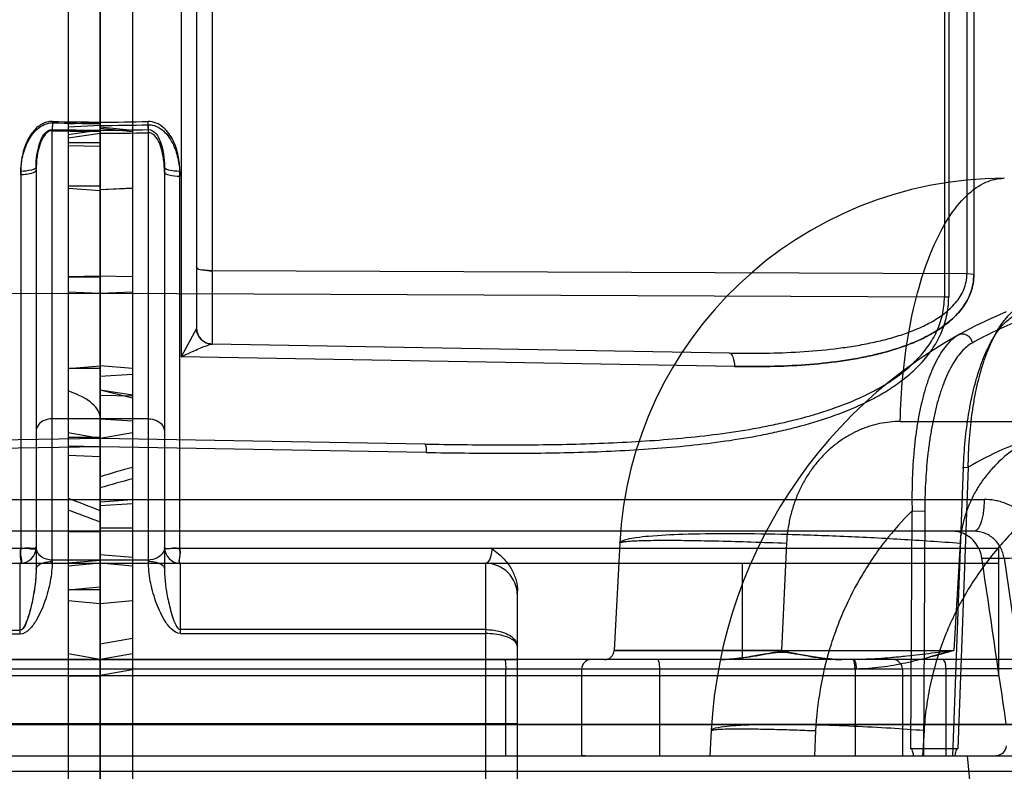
# Model space of a CAD drawing. Header units: millimetres. Extents: x 0 to 297, y 0 to 210.
# Tile 297 of 455: x 145.822 to 146.037, y 159.993 to 160.157. Entities that reach past the tile are written whole.
import ezdxf

# ---------------------------------------------------------------- set-up
doc = ezdxf.new("R2010")
doc.units = ezdxf.units.MM
doc.header["$LTSCALE"] = 16.335
for name, color, linetype in [('INTFCLR_1', 7, 'CONTINUOUS'), ('INTFCLR_144815', 7, 'CONTINUOUS'), ('INTFCLR_72935', 7, 'CONTINUOUS')]:
    doc.layers.add(name, color=color, linetype=linetype)

msp = doc.modelspace()

# ---------------------------------------------------------------- linework, layer by layer
at = {"layer": 'INTFCLR_1', "color": 6, "linetype": 'Continuous'}
for p, q in [((145.8396077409, 157.093467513), (145.8396077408, 160.3379506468)), ((145.8326077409, 160.3367163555), (145.8326077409, 157.0717026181)), ((145.8326077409, 160.0620907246), (145.8396077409, 160.0617724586)), ((146.0356077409, 160.0384782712), (146.0356077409, 160.041720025)), ((145.8325999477, 160.0386177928), (145.8396004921, 160.0391776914)), ((145.8396077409, 160.0384782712), (145.8326077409, 160.0378658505)), ((145.8326077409, 160.03271256), (145.8396077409, 160.0333249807)), ((145.8326077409, 160.0303406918), (145.8396077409, 160.0297282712)), ((145.8396077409, 160.0174782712), (145.8396077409, 160.0139782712)), ((146.0356077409, 160.0174782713), (145.9306077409, 160.0174782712)), ((146.0356077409, 160.0139735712), (146.0356077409, 160.0174782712)), ((146.0356077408, 160.0139495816), (145.8396077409, 160.0139495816))]:
    msp.add_line(p, q, dxfattribs=at)
at = {"layer": 'INTFCLR_1', "color": 9, "linetype": 'Continuous'}
for p, q in [((145.8572536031, 160.3022763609), (145.8572536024, 160.0835287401)), ((145.8606077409, 160.2950490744), (145.8606077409, 160.0898037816)), ((145.8640466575, 160.2964243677), (145.8640466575, 160.0863043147)), ((146.0286589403, 160.2596105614), (146.0286589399, 160.1016021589)), ((146.0301730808, 160.2593643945), (146.0301730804, 160.1015121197)), ((146.0237571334, 160.2458418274), (146.0237571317, 160.0965660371)), ((146.0246863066, 160.245687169), (146.0246863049, 160.0965094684)), ((145.8326077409, 160.1343727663), (145.8396077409, 160.1347349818)), ((145.8396077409, 160.1340129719), (145.8326077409, 160.1336528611)), ((145.8501077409, 160.1330937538), (145.8500216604, 160.1348655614)), ((145.8501077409, 160.1324274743), (145.8500216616, 160.1341522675)), ((145.8396077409, 160.1329620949), (145.8326077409, 160.1319746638)), ((145.8326077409, 160.1313182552), (145.8396077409, 160.1322870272)), ((145.8501077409, 160.0384782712), (145.8501077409, 160.1330937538)), ((145.8326077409, 160.1302643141), (145.8396077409, 160.1302643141)), ((145.8396077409, 160.1293896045), (145.8326077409, 160.1295682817)), ((145.8536077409, 160.1249105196), (145.8536077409, 160.0372190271)), ((145.8569642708, 160.041720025), (145.8569642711, 160.1239723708)), ((145.8396077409, 160.1207746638), (145.8326077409, 160.1207746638)), ((145.8326077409, 160.1203298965), (145.8396077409, 160.1198492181)), ((146.0286589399, 160.1016021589), (145.8640466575, 160.1022939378)), ((146.0301730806, 160.1015121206), (146.02865894, 160.1016021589)), ((145.8396077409, 160.1011551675), (145.8326077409, 160.1010077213)), ((145.8326077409, 160.1010077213), (145.8396077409, 160.1010077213)), ((145.8396077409, 160.0973399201), (145.8326077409, 160.097637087)), ((146.0237571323, 160.0965660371), (145.8396077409, 160.0973399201)), ((146.0246863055, 160.0965094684), (146.0237571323, 160.0965660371)), ((145.8605771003, 160.0897176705), (145.8572536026, 160.0835287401)), ((145.8606077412, 160.0898037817), (145.8605771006, 160.0897176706)), ((145.976882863, 160.0843347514), (145.8639853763, 160.0863053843)), ((145.9779654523, 160.0814217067), (145.8572536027, 160.0835287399)), ((145.8326077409, 160.0809619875), (145.8396077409, 160.0815744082)), ((145.8396077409, 160.0809619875), (145.8326077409, 160.0809619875)), ((145.8501077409, 160.0700077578), (145.8396077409, 160.0700077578)), ((145.8396077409, 160.0657276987), (145.8326077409, 160.0669619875)), ((145.8396077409, 160.0660095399), (145.8326077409, 160.0659282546)), ((145.8396077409, 160.065928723), (145.8326077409, 160.065928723)), ((145.9103981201, 160.064492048), (145.8396077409, 160.0657276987)), ((145.8396077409, 160.0639062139), (145.8326077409, 160.0640700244)), ((145.9107326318, 160.0626647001), (145.8396077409, 160.0639061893)), ((145.8396077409, 160.04531256), (145.8326077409, 160.04531256)), ((146.0356077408, 160.0417200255), (145.8569642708, 160.0417200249)), ((145.8326077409, 160.0392306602), (145.8396077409, 160.0392306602)), ((145.8501077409, 160.0391782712), (145.8396077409, 160.0391782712)), ((145.8396077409, 160.0384782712), (146.0356077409, 160.0384782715)), ((145.8571077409, 160.0231530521), (145.857107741, 160.0384782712)), ((145.9236077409, 160.0384782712), (145.9236077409, 159.9685432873)), ((145.9796077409, 160.0384782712), (145.9796077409, 160.0174782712)), ((146.0356077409, 160.0174782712), (146.0356077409, 160.0384782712)), ((145.8396077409, 160.03271256), (145.8326077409, 160.03271256)), ((145.9306077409, 159.9469002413), (145.9306077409, 160.032424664)), ((145.9236077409, 160.0240221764), (145.8571077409, 160.0240221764)), ((145.8571077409, 160.0231530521), (145.9236077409, 160.0231530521)), ((145.8396077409, 160.0174782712), (145.8326077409, 160.01871256)), ((145.8396077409, 160.0174782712), (145.9306077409, 160.0174782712)), ((145.8326077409, 160.0139394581), (145.8396077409, 160.0139495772)), ((145.9306077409, 160.0034782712), (145.8396077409, 160.0034782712))]:
    msp.add_line(p, q, dxfattribs=at)
at = {"layer": 'INTFCLR_1', "color": 7, "linetype": 'Continuous'}
msp.add_line((145.8582089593, 160.0839840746), (145.8572536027, 160.0835287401), dxfattribs=at)
at = {"layer": 'INTFCLR_1', "color": 6, "linetype": 'Continuous'}
for centre, radius, start, end in [((145.8396085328, 160.550005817), 0.4152708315, 269.9998907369, 271.4368712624), ((145.8396095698, 160.5232306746), 0.389217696, 269.9997307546, 271.5329209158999)]:
    msp.add_arc(centre, radius, start, end, dxfattribs=at)
at = {"layer": 'INTFCLR_1', "color": 9, "linetype": 'Continuous'}
for centre, radius, start, end in [((145.8396099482, 160.5515528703), 0.4185907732, 269.9996978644, 271.4370653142), ((145.8396090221, 160.5247639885), 0.3924769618, 269.9998129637, 271.5328391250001), ((145.8641077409, 160.0898037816), 0.0035, 179.9999999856, 269.0000000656), ((145.7049695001, 159.7118503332), 0.3639071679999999, 68.28563876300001, 69.46717430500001), ((145.703973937, 159.6950016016), 0.3776650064, 68.9527412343, 70.0863885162), ((145.8571077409, 160.0419782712), 0.0035, 180.0000000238, 269.9999999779), ((145.9236077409, 160.0314782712), 0.006999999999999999, 0, 89.99999998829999)]:
    msp.add_arc(centre, radius, start, end, dxfattribs=at)
at = {"layer": 'INTFCLR_1', "color": 6, "linetype": 'Continuous'}
msp.add_ellipse((145.4416025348, 160.014925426), major_axis=(0.3979716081, 0.0555682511), ratio=0.0930637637, start_param=-0.0129936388, end_param=0.1748334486, dxfattribs=at)
at = {"layer": 'INTFCLR_1', "color": 9, "linetype": 'Continuous'}
for points, knots in [([(145.8569642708, 160.1239723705), (145.8569642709, 160.1251332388), (145.8567908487, 160.1268841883), (145.8561841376, 160.129140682), (145.8555173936, 160.1307788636), (145.8545963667, 160.1323115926), (145.8530242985, 160.1340905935), (145.8512080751, 160.134895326), (145.8500216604, 160.1348655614)], [0, 0, 0, 0, 0.2466474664, 0.3703291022, 0.4956077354, 0.6213532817, 0.7478454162, 1, 1, 1, 1]), ([(145.8500216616, 160.1341522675), (145.8503318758, 160.1341605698), (145.8512643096, 160.1340816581), (145.8527122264, 160.1334460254), (145.8540808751, 160.1321928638), (145.8552929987, 160.130444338), (145.8561228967, 160.1284929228), (145.8567937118, 160.1258938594), (145.8569642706, 160.1241020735), (145.8569642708, 160.1229170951)], [0, 0, 0, 0, 0.064293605, 0.1920998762, 0.3187808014, 0.4444503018, 0.6304310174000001, 0.754494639, 1, 1, 1, 1]), ([(145.8501077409, 160.1330937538), (145.8507483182, 160.1331259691), (145.8519055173, 160.1322424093), (145.8532527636, 160.1294352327), (145.8536077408, 160.1268353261), (145.853607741, 160.1249105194)], [0, 0, 0, 0, 0.2032805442, 0.3899536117, 1, 1, 1, 1]), ([(145.853607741, 160.1238465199), (145.853607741, 160.1247510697), (145.8535223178, 160.1261090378), (145.8531909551, 160.128089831), (145.8527109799, 160.1297593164), (145.8519413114, 160.1314833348), (145.8507675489, 160.1324637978), (145.8501077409, 160.1324274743)], [0, 0, 0, 0, 0.2754357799, 0.412487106, 0.6119169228, 0.7987839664, 1, 1, 1, 1]), ([(145.8569642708, 160.1239723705), (145.8565474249, 160.1239769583), (145.8555703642, 160.1240479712), (145.854499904, 160.1242020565), (145.853607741, 160.1246637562), (145.853607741, 160.1249105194)], [0, 0, 0, 0, 0.3477761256, 0.7941369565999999, 1, 1, 1, 1]), ([(145.853607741, 160.1238465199), (145.853607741, 160.1234570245), (145.8551979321, 160.123008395), (145.8561647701, 160.1229258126), (145.8569642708, 160.1229170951)], [0, 0, 0, 0, 0.3275703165, 1, 1, 1, 1]), ([(145.8640466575, 160.1022939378), (145.863470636, 160.1022963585), (145.8625000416, 160.1024253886), (145.8606077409, 160.1025158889), (145.8606077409, 160.103136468)], [0, 0, 0, 0, 0.4813837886, 1, 1, 1, 1]), ([(145.860607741, 160.103136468), (145.860607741, 160.1026891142), (145.8623463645, 160.1024105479), (145.8632917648, 160.1022971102), (145.8640466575, 160.1022939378)], [0, 0, 0, 0, 0.3720962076, 1, 1, 1, 1]), ([(145.976882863, 160.0843347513), (145.9794604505, 160.0842897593), (145.9845846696, 160.0842782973), (145.9922192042, 160.084556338), (145.9985072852, 160.085096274), (146.003465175, 160.085775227), (146.0071261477, 160.086419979), (146.0107214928, 160.0872333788), (146.0142226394, 160.0882346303), (146.0175903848, 160.089468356), (146.0207798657, 160.0909791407), (146.0232430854, 160.0925474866), (146.0250198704, 160.0940325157), (146.0262182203, 160.0952831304), (146.0272413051, 160.0966701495), (146.0280328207, 160.0981983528), (146.0285416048, 160.099857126), (146.0286620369, 160.1010162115), (146.02865894, 160.1016021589)], [0, 0, 0, 0, 0.1318870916, 0.2620890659, 0.3907299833, 0.4545562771, 0.518048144, 0.5808447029, 0.6430567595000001, 0.7042210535, 0.7641282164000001, 0.8233082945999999, 0.8530060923, 0.8824152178, 0.9117097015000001, 0.9408879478, 0.9700230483, 1, 1, 1, 1]), ([(146.0301730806, 160.1015121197), (146.0301730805, 160.1008415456), (146.0300595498, 160.0995117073), (146.029550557, 160.0975996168), (146.0287552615, 160.0958332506), (146.0277286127, 160.0942271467), (146.0265250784, 160.0927829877), (146.0247433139, 160.0910602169), (146.0227451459, 160.0895950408), (146.0206226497, 160.0883444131), (146.0184306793, 160.0872194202), (146.0144352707, 160.0855389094), (146.0096430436, 160.0841598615), (146.0047441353, 160.0831538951), (145.9997533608, 160.0823613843), (145.9934215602, 160.0817187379), (145.9857280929, 160.0813768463), (145.980563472, 160.0813763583), (145.9779654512, 160.081421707)], [0, 0, 0, 0, 0.0331378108, 0.0655593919, 0.0973294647, 0.1284790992, 0.1594735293, 0.1900151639, 0.2507778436, 0.2813171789, 0.3117224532, 0.3724637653, 0.4952203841, 0.5573338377, 0.6195776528, 0.7448574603, 0.8715938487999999, 1, 1, 1, 1]), ([(145.9779654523, 160.0814217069), (145.9805645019, 160.0813763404), (145.9857326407, 160.0813768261), (145.9934336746, 160.081719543), (145.999775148, 160.082363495), (146.0047731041, 160.0831597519), (146.0084660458, 160.0839184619), (146.012094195, 160.084866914), (146.0156276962, 160.0860377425), (146.0190293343, 160.0874739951), (146.0222527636, 160.0892356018), (146.024732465, 160.0910518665), (146.0265124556, 160.0927691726), (146.0277220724, 160.094217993), (146.0287514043, 160.0958256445), (146.0295473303, 160.0975911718), (146.0300577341, 160.0995042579), (146.0301730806, 160.1008356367), (146.0301730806, 160.1015121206)], [0, 0, 0, 0, 0.1284520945, 0.2553055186, 0.3807867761, 0.4431700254, 0.5053303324, 0.5670120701, 0.6283767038, 0.6891231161, 0.7492263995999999, 0.8095453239, 0.8403242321, 0.8712610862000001, 0.9025989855, 0.9343672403, 0.9665714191, 1, 1, 1, 1]), ([(145.9103981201, 160.0644920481), (145.9159397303, 160.064395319), (145.9269441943, 160.0642640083), (145.9433259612, 160.0644073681), (145.9594470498, 160.0650924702), (145.9726908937, 160.0663465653), (145.981807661, 160.0677754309), (145.9869440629, 160.0687929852), (145.9920019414, 160.069946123), (145.9981804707, 160.0716962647), (146.0041486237, 160.0739702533), (146.0086912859, 160.0762084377), (146.0119477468, 160.078120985), (146.0150040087, 160.0803138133), (146.0178018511, 160.0828246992), (146.0202403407, 160.0857047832), (146.0221910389, 160.0889897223), (146.0234648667, 160.0926537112), (146.0237604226, 160.0952573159), (146.0237571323, 160.0965660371)], [0, 0, 0, 0, 0.1315062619, 0.2611124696, 0.3886584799, 0.5142668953, 0.576498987, 0.6075267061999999, 0.6384914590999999, 0.6995710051, 0.7597533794, 0.7897104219, 0.8196426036, 0.8492589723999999, 0.8788163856, 0.9086214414, 0.9384625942, 0.9689477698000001, 1, 1, 1, 1]), ([(145.9107326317, 160.0626647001), (145.9163032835, 160.062567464), (145.9273655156, 160.0624383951), (145.9438340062, 160.0626037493), (145.9600417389, 160.063339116), (145.9733566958, 160.0646707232), (145.9825187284, 160.0661835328), (145.987681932, 160.0672555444), (145.9927680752, 160.0684779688), (145.9989855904, 160.0703234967), (146.0049826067, 160.0727253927), (146.0095468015, 160.075080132), (146.0128201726, 160.0770988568), (146.0158947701, 160.0794085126), (146.0187072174, 160.0820562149), (146.0211591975, 160.0850900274), (146.0231158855, 160.0885491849), (146.0243956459, 160.0924008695), (146.0246863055, 160.095133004), (146.0246863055, 160.0965094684)], [0, 0, 0, 0, 0.1305463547, 0.2592070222, 0.3858417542, 0.5106038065, 0.5724656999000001, 0.6033336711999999, 0.6341455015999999, 0.6950163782, 0.7551473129, 0.7851760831, 0.8152636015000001, 0.845153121, 0.8751298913, 0.9055464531, 0.9362128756, 0.9677479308, 1, 1, 1, 1]), ([(145.8639853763, 160.0863053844), (145.8631217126, 160.0863204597), (145.8613348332, 160.0870638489), (145.8605983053, 160.0888490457), (145.8605771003, 160.0897176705)], [0, 0, 0, 0, 0.4985316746, 1, 1, 1, 1]), ([(145.976882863, 160.0843347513), (145.9772507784, 160.0843283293), (145.9778641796, 160.0830731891), (145.9779370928, 160.0821249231), (145.9779654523, 160.0814217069)], [0, 0, 0, 0, 0.3433340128, 1, 1, 1, 1]), ([(145.8501077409, 160.0700077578), (145.850703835, 160.0700077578), (145.8518570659, 160.0697784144), (145.8532232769, 160.068785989), (145.8536077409, 160.0677444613), (145.8536077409, 160.0672606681)], [0, 0, 0, 0, 0.3673373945, 0.7018669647, 1, 1, 1, 1]), ([(145.9103981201, 160.0644920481), (145.9105893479, 160.0644887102), (145.9106600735, 160.0635657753), (145.9107299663, 160.0631005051), (145.9107326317, 160.0626647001)], [0, 0, 0, 0, 0.3050008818, 1, 1, 1, 1]), ([(145.8536077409, 160.0419782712), (145.8536077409, 160.0416102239), (145.8532018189, 160.0399994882), (145.8513299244, 160.0391749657), (145.8501077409, 160.0391782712)], [0, 0, 0, 0, 0.2314420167, 1, 1, 1, 1]), ([(145.8536077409, 160.0419782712), (145.8536077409, 160.0415168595), (145.8554986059, 160.0419741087), (145.8563014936, 160.041722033), (145.8569642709, 160.0417200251)], [0, 0, 0, 0, 0.41043852, 1, 1, 1, 1]), ([(145.8569642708, 160.041720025), (145.8564570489, 160.0417215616), (145.8555817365, 160.0419283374), (145.8536077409, 160.0413618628), (145.8536077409, 160.0419782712)], [0, 0, 0, 0, 0.4514146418, 1, 1, 1, 1]), ([(145.8569642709, 160.0417200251), (145.8569657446, 160.0412353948), (145.8571836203, 160.0403940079), (145.8565102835, 160.0384782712), (145.8571077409, 160.0384782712)], [0, 0, 0, 0, 0.4478671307, 1, 1, 1, 1]), ([(145.8571077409, 160.0384782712), (145.8566540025, 160.0384782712), (145.857238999, 160.0403205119), (145.8569661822, 160.041091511), (145.8569642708, 160.041720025)], [0, 0, 0, 0, 0.419252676, 1, 1, 1, 1]), ([(145.9250197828, 160.0417200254), (145.925000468, 160.0411079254), (145.9248803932, 160.0400255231), (145.9242150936, 160.0384782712), (145.9236077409, 160.0384782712)], [0, 0, 0, 0, 0.5020708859, 1, 1, 1, 1]), ([(145.8571077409, 160.0231530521), (145.8563262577, 160.023148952), (145.8548721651, 160.0241582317), (145.8535807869, 160.0260613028), (145.8525074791, 160.0281314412), (145.8516625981, 160.030257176), (145.8509921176, 160.0324166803), (145.850497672, 160.0345879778), (145.8501816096, 160.0367583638), (145.8501123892, 160.0382089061), (145.8501077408, 160.0389301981)], [0, 0, 0, 0, 0.1293026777, 0.2591037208, 0.3864789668, 0.512530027, 0.6375844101, 0.7601299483, 0.8806555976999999, 1, 1, 1, 1]), ([(145.8501077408, 160.0389301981), (145.850539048, 160.0389301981), (145.8517731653, 160.0388457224), (145.8536077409, 160.0381271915), (145.8536077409, 160.0372190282)], [0, 0, 0, 0, 0.3219982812, 1, 1, 1, 1]), ([(145.8536077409, 160.0372190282), (145.8536077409, 160.0366962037), (145.8536482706, 160.0356243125), (145.8538062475, 160.033981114), (145.8540543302, 160.0322632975), (145.8543903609, 160.030476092), (145.8548085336, 160.0286556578), (145.8553439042, 160.0267840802), (145.855904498, 160.0252641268), (145.8566191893, 160.0240221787), (145.8571077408, 160.0240221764)], [0, 0, 0, 0, 0.1124317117, 0.2304769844, 0.3548153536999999, 0.4856988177, 0.6208331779, 0.7587475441, 0.8949385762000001, 1, 1, 1, 1]), ([(145.9236077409, 160.0240221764), (145.924104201, 160.0240221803), (145.9250813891, 160.0239675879), (145.9264889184, 160.0237293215), (145.9278933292, 160.0232926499), (145.9295478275, 160.0224993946), (145.9306077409, 160.0211861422), (145.9306077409, 160.0203048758)], [0, 0, 0, 0, 0.1749494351, 0.34394874, 0.5024175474, 0.6894471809, 1, 1, 1, 1]), ([(145.9306077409, 160.0203048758), (145.9306077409, 160.0209576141), (145.9294159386, 160.0220760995), (145.9276018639, 160.0226891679), (145.9256076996, 160.0230807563), (145.9242927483, 160.0231531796), (145.9236077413, 160.0231531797)], [0, 0, 0, 0, 0.2452100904, 0.5054600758, 0.7426677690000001, 1, 1, 1, 1])]:
    msp.add_open_spline(points, degree=3, knots=knots, dxfattribs=at)
at = {"layer": 'INTFCLR_1', "color": 7, "linetype": 'Continuous'}
msp.add_open_spline([(145.8572536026, 160.0835287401), (145.8579481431, 160.0838636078), (145.8591419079, 160.0844265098), (145.86079455, 160.0851604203), (145.8621183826, 160.085724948), (145.8631571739, 160.0860905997), (145.8637586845, 160.0863093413), (145.863985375, 160.0863053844)], degree=3, knots=[0, 0, 0, 0, 0.3170780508, 0.5424621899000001, 0.7443235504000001, 0.9067644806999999, 1, 1, 1, 1], dxfattribs=at)
at = {"layer": 'INTFCLR_1', "color": 6, "linetype": 'Continuous'}
msp.add_open_spline([(145.9250197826, 160.0417200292), (145.9255314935, 160.0413452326), (145.9264796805, 160.0406103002), (145.9276982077, 160.0394299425), (145.9286637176, 160.0382472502), (145.9296221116, 160.0367245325), (145.9303987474, 160.0347903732), (145.930607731, 160.0331865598), (145.930607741, 160.0324246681)], degree=3, knots=[0, 0, 0, 0, 0.1689099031, 0.3189806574, 0.4507692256, 0.5744860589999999, 0.7971092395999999, 1, 1, 1, 1], dxfattribs=at)
at = {"layer": 'INTFCLR_144815', "color": 9, "linetype": 'Continuous'}
for p, q in [((146.0141136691, 160.0694090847), (146.4108861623, 160.0694090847)), ((146.0255704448, 159.9964782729), (146.0279075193, 160.0593580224)), ((146.0289444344, 160.0594312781), (146.0266657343, 159.9980053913)), ((146.0277294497, 160.0593936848), (146.0289444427, 160.059431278)), ((146.0277294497, 160.0593936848), (146.0289444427, 160.059431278)), ((145.2809206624, 160.0524171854), (146.0324295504, 160.0524171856)), ((146.0164362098, 159.9980053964), (146.0167138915, 160.0499258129)), ((146.0167138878, 160.0499258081), (146.0194572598, 160.0498525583)), ((146.0194572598, 160.0498525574), (146.0191756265, 159.9964782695)), ((146.0302221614, 160.0454782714), (145.2406128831, 160.0454782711)), ((145.9529387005, 160.0428744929), (145.9517120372, 160.0194683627)), ((145.9893159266, 160.0428744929), (145.9881816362, 160.0194683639)), ((146.027178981, 160.0428744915), (146.0257763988, 160.0194683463)), ((146.031944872, 160.0395733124), (146.0367632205, 160.0395733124)), ((146.0367632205, 160.0395733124), (146.0422149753, 160.0021999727)), ((146.1219469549, 160.0174782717), (145.5572685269, 160.0174782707)), ((145.9517120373, 160.019468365), (146.0257765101, 160.0194683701)), ((145.9881821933, 160.0194683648), (145.9517120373, 160.0194683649)), ((146.0146077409, 160.0153782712), (145.6646077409, 160.0153782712)), ((145.9280799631, 159.9964782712), (145.9280799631, 160.0153782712)), ((145.9615780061, 160.0154881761), (145.9446077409, 160.0153782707)), ((145.9446077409, 160.0153782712), (145.9446077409, 159.9964782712)), ((145.9615780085, 160.0154881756), (145.961572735, 159.9964782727)), ((145.9615780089, 160.0154881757), (146.0045770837, 160.0154881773)), ((146.0042668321, 160.0153782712), (146.0042668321, 159.9964782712)), ((146.0241145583, 160.0154881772), (146.0146077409, 160.0153782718)), ((146.0146077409, 160.0153782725), (146.0146077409, 159.9964782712)), ((146.1229820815, 160.0154881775), (146.0241145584, 160.0154881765)), ((146.3020057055, 160.0032339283), (145.2806660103, 160.0032339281)), ((145.2998797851, 160.0034171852), (146.284775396, 160.0034171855)), ((145.9728957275, 160.0019733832), (145.9726077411, 159.996478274)), ((146.0193204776, 160.0019735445), (146.0190063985, 159.9964782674)), ((145.1980357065, 159.9964782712), (146.3013846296, 159.9964782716)), ((146.0287463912, 159.9964783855), (146.0301617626, 159.981383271)), ((145.7482802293, 159.9931004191), (146.1536651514, 159.9931004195))]:
    msp.add_line(p, q, dxfattribs=at)
at = {"layer": 'INTFCLR_144815', "color": 7, "linetype": 'Continuous'}
for p, q in [((145.984871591, 160.0187102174), (145.9815313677, 160.0181265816)), ((145.9865399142, 160.0189879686), (145.9854690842, 160.0188151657)), ((146.0257765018, 160.0194683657), (146.0205812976, 160.0180541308)), ((145.9459799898, 159.9964782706), (145.961572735, 159.9964782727))]:
    msp.add_line(p, q, dxfattribs=at)
at = {"layer": 'INTFCLR_144815', "color": 6, "linetype": 'Continuous'}
for p, q in [((146.0241221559, 159.9964782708), (146.0241145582, 160.0154881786)), ((145.9956610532, 160.0019736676), (145.9953866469, 159.9964782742)), ((146.0266657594, 159.9980053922), (146.0164362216, 159.9980053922))]:
    msp.add_line(p, q, dxfattribs=at)
at = {"layer": 'INTFCLR_144815', "color": 9, "linetype": 'Continuous'}
for centre, radius, start, end in [((146.0368235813, 160.0384782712), 0.084, 90.0000000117, 176.9999999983), ((146.0777518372, 159.9964782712), 0.105, 112.6987177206, 176.9999999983), ((146.0797038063, 159.9964451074), 0.1029774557, 112.7010860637, 118.9873985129), ((145.9467077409, 160.0153782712), 0.0021, 89.99999997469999, 179.9999996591), ((145.9496149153, 160.0195782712), 0.0021, 270.0000000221, 357.0000000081), ((146.0125077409, 160.0153782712), 0.0021, 359.9999998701, 90.000000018)]:
    msp.add_arc(centre, radius, start, end, dxfattribs=at)
at = {"layer": 'INTFCLR_144815', "color": 7, "linetype": 'Continuous'}
msp.add_arc((145.945060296, 159.7722244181), 0.224254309, 89.9230630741, 90.11562548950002, dxfattribs=at)
at = {"layer": 'INTFCLR_144815', "color": 6, "linetype": 'Continuous'}
msp.add_ellipse((145.8089783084, 160.1812760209), major_axis=(-0.5574735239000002, 3.7349190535), ratio=0.0529129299, start_param=-1.6263310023, end_param=-1.6166418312, dxfattribs=at)
at = {"layer": 'INTFCLR_144815', "color": 9, "linetype": 'Continuous'}
for points, knots in [([(146.0141136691, 160.0694090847), (146.014183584, 160.0726942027), (146.0145612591, 160.079323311), (146.0158766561, 160.089123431), (146.017983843, 160.0984674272), (146.0208310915, 160.1067953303), (146.0242897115, 160.1136305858), (146.0281939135, 160.118661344), (146.0323972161, 160.1217538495), (146.0354514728, 160.1224782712), (146.0368235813, 160.1224782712)], [0, 0, 0, 0, 0.160001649, 0.322987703, 0.4809695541, 0.6256896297, 0.7505174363, 0.8523808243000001, 0.9331865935, 1, 1, 1, 1]), ([(146.0289444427, 160.059431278), (146.028970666, 160.0614939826), (146.0291449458, 160.0655687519), (146.0296868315, 160.0706038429), (146.0303249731, 160.074498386), (146.0310707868, 160.0781400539), (146.0318979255, 160.0811917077), (146.032753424, 160.0836700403), (146.0333274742, 160.085190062), (146.034355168, 160.0875789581), (146.035575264, 160.0897817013), (146.0367725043, 160.0914107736), (146.0375286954, 160.092327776), (146.0388261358, 160.0936477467), (146.0401538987, 160.094520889), (146.0410724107, 160.0948633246)], [0, 0, 0, 0, 0.1588797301, 0.3138924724, 0.3897147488, 0.4627530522, 0.6001549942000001, 0.6327617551, 0.6646690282, 0.7252669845, 0.8330395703, 0.8574533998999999, 0.8809249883, 0.9245009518, 1, 1, 1, 1]), ([(146.0279075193, 160.0593580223), (146.0279807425, 160.0613223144), (146.0282326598, 160.0651976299), (146.0288393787, 160.0699801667), (146.0295080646, 160.0736740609), (146.0302700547, 160.0771239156), (146.0310934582, 160.0800128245), (146.0319333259, 160.0823576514), (146.0324940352, 160.0837951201), (146.0334921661, 160.0860529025), (146.0346656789, 160.0881342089), (146.0358103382, 160.0896733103), (146.0365313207, 160.090539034), (146.0377635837, 160.0917836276), (146.0390196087, 160.0926087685), (146.0398878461, 160.0929322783)], [0, 0, 0, 0, 0.1593385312, 0.3146008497, 0.3904909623, 0.4635624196, 0.6009589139, 0.6335537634, 0.6654477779, 0.72600517, 0.8336470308, 0.858018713, 0.8814391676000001, 0.9248927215, 1, 1, 1, 1]), ([(146.0268632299, 160.0883224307), (146.0271191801, 160.0884642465), (146.0277769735, 160.0886247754), (146.0287884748, 160.0883045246), (146.0295376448, 160.0875231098), (146.0297647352, 160.0868443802), (146.0297991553, 160.0865221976)], [0, 0, 0, 0, 0.2191686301, 0.4815088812, 0.7573101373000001, 1, 1, 1, 1]), ([(146.0268632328, 160.0883224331), (146.0259380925, 160.0878098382), (146.024657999, 160.0866698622), (146.0232284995, 160.084802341), (146.0217688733, 160.0823832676), (146.0207293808, 160.0799649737), (146.0199508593, 160.0777262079), (146.0194288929, 160.0760674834), (146.0185931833, 160.0729645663), (146.0179721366, 160.0697427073), (146.017553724, 160.0668876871), (146.0172992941, 160.0648962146), (146.016938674, 160.0613444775), (146.0166632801, 160.0561816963), (146.0166619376, 160.0520242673), (146.0167138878, 160.0499258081)], [0, 0, 0, 0, 0.0773829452, 0.1223400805, 0.1721247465, 0.2836339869, 0.314072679, 0.3455661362, 0.4108346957, 0.5490908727, 0.5852698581, 0.6219570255, 0.6959702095, 0.8464202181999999, 1, 1, 1, 1]), ([(146.0297991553, 160.0865221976), (146.0289189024, 160.0860344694), (146.0276975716, 160.0849530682), (146.0263264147, 160.0831808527), (146.024913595, 160.0808845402), (146.0238941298, 160.0785877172), (146.0231243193, 160.0764585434), (146.0226038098, 160.0748800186), (146.0217601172, 160.0719248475), (146.021110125, 160.068854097), (146.0206583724, 160.0661292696), (146.0203761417, 160.0642259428), (146.0199583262, 160.0608257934), (146.0195747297, 160.0558712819), (146.0194689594, 160.0518744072), (146.0194572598, 160.0498525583)], [0, 0, 0, 0, 0.0768947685, 0.1216677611, 0.1712730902, 0.2824711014, 0.3128549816, 0.3442918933, 0.4094504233, 0.5475957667, 0.5837888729, 0.6205014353, 0.6946103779, 0.8455075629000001, 1, 1, 1, 1]), ([(146.0141136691, 160.0694090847), (146.0133675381, 160.0694089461), (146.0118731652, 160.069333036), (146.0096470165, 160.0689893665), (146.007817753, 160.0685140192), (146.0063714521, 160.0680186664), (146.0049270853, 160.0674404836), (146.0031620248, 160.0665737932), (146.0011362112, 160.0653148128), (145.9995368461, 160.0640895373), (145.9983104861, 160.0630009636), (145.9971121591, 160.0618286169), (145.9957063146, 160.0602398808), (145.9941883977, 160.0581599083), (145.9930723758, 160.0562915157), (145.9922717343, 160.054716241), (145.9915339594, 160.0530835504), (145.9907463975, 160.0509724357), (145.9901467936, 160.0487908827), (145.9897799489, 160.0470038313), (145.9894884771, 160.0451821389), (145.9893608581, 160.0437986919), (145.9893159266, 160.0428744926)], [0, 0, 0, 0, 0.0559056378, 0.1118825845, 0.168505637, 0.1972556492, 0.2263879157, 0.2850336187, 0.3443204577, 0.4048257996, 0.4357365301, 0.4671458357, 0.5303926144, 0.5944291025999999, 0.6598165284, 0.6932110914, 0.7267912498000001, 0.7940186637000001, 0.8618019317, 0.8960785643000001, 0.9306703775, 1, 1, 1, 1]), ([(146.0582242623, 160.0694090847), (146.0572739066, 160.0694089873), (146.055378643, 160.0693306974), (146.0525592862, 160.0689785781), (146.0502448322, 160.0684920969), (146.048418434, 160.0679864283), (146.0466120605, 160.0674022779), (146.0444120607, 160.0665313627), (146.0418831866, 160.0652664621), (146.0398816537, 160.0640331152), (146.0383498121, 160.0629396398), (146.036871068, 160.0617760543), (146.0351356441, 160.0602030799), (146.0332521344, 160.0581353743), (146.0318606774, 160.056271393), (146.0308635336, 160.0546992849), (146.0299486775, 160.0530814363), (146.0289694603, 160.0509836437), (146.0280676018, 160.0483625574), (146.0275521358, 160.0461070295), (146.0272881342, 160.0442691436), (146.0272067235, 160.0433398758), (146.0271789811, 160.042874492)], [0, 0, 0, 0, 0.063431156, 0.1264340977, 0.1894382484, 0.2210834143, 0.2528896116, 0.3161184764, 0.3787953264, 0.4413856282, 0.4728085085, 0.504375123, 0.5669373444, 0.6288857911, 0.6907827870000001, 0.7219098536, 0.7530954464, 0.8147885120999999, 0.8761207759, 0.9377783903, 0.9688829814, 1, 1, 1, 1]), ([(146.0606249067, 160.0683100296), (146.0579215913, 160.0683098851), (146.0524574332, 160.0679420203), (146.0464031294, 160.0666965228), (146.0424108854, 160.0655170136), (146.0402345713, 160.0647912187), (146.0382477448, 160.064042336), (146.0343424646, 160.0624165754), (146.0313550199, 160.0608812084), (146.0289444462, 160.0594312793)], [0, 0, 0, 0, 0.2436289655, 0.4918676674, 0.5552007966, 0.6187534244, 0.6985806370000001, 0.7464829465, 1, 1, 1, 1]), ([(146.0549675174, 160.0579753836), (146.052643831, 160.0566425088), (146.0489686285, 160.0542670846), (146.0448506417, 160.0510603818), (146.0422909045, 160.0488451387), (146.038578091, 160.0453985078), (146.0334614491, 160.0397427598), (146.0294419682, 160.0337585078), (146.0273780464, 160.0300531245), (146.0265730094, 160.0285418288), (146.0252446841, 160.0258689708), (146.0229012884, 160.0204000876), (146.0209406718, 160.0138528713), (146.0199013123, 160.0079730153), (146.0195022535, 160.0045566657), (146.0193697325, 160.0028353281), (146.0193204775, 160.001973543)], [0, 0, 0, 0, 0.1161856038, 0.1893382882, 0.2262190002, 0.2629756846, 0.4090375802, 0.5558206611, 0.5743859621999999, 0.5929965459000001, 0.6300833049, 0.7038071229, 0.85085518, 0.9251443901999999, 0.9625617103, 1, 1, 1, 1]), ([(146.0324295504, 160.0524171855), (146.0324283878, 160.0519947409), (146.0324020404, 160.0511392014), (146.0322844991, 160.0498686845), (146.032090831, 160.0486485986), (146.0317392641, 160.0473181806), (146.0313188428, 160.0461319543), (146.0305367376, 160.0454782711), (146.0302221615, 160.0454782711)], [0, 0, 0, 0, 0.1661752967, 0.3364694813, 0.5016047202, 0.6516632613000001, 0.8762569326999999, 1, 1, 1, 1]), ([(146.0456188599, 160.0406072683), (146.0454982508, 160.0414227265), (146.0451207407, 160.0430260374), (146.0443159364, 160.0449192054), (146.0434901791, 160.0463231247), (146.0425520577, 160.0476401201), (146.0414478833, 160.0488242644), (146.0402061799, 160.0498403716), (146.0388863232, 160.0507350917), (146.037453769, 160.051444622), (146.0359487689, 160.0519463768), (146.0344070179, 160.0523076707), (146.033219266, 160.052417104), (146.0324295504, 160.0524171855)], [0, 0, 0, 0, 0.1282391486, 0.2548201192, 0.3184124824, 0.3813238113, 0.5061183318, 0.5687353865, 0.630643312, 0.7539075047, 0.8158094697, 0.8771456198, 1, 1, 1, 1]), ([(146.0167138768, 160.0499257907), (146.0146005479, 160.0478428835), (146.0121377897, 160.0450704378), (146.0094764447, 160.0415405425), (146.0077977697, 160.0391627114), (146.0050387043, 160.0348417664), (146.0023354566, 160.0295855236), (146.0003913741, 160.024769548), (145.9993960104, 160.0219349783), (145.9980331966, 160.0176334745), (145.9964757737, 160.011010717), (145.9958124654, 160.0049979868), (145.9956610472, 160.0019735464)], [0, 0, 0, 0, 0.1661979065, 0.2068767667, 0.2476082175, 0.3291936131, 0.4938766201, 0.5776770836, 0.619944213, 0.6621162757, 0.8303875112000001, 1, 1, 1, 1]), ([(146.0367632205, 160.0395733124), (146.0367047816, 160.0399808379), (146.036520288, 160.0407820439), (146.0360466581, 160.0419148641), (146.0353920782, 160.0429395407), (146.0345732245, 160.0438274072), (146.0336166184, 160.0445479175), (146.0325491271, 160.0450798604), (146.0314059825, 160.0454054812), (146.0306160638, 160.0454782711), (146.0302221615, 160.0454782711)], [0, 0, 0, 0, 0.1286080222, 0.2553925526, 0.3818028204, 0.5064857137, 0.630719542, 0.7538523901, 0.8769499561, 1, 1, 1, 1]), ([(145.9529387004, 160.0428744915), (145.9529496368, 160.0430831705), (145.9535769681, 160.0435196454), (145.9547689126, 160.0438220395), (145.956772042, 160.0441884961), (145.960797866, 160.0445984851), (145.967482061, 160.0449208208), (145.9771259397, 160.0450281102), (145.988559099, 160.044873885), (146.0011292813, 160.0444574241), (146.0141349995, 160.043800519), (146.0228651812, 160.0432093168), (146.027178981, 160.0428744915)], [0, 0, 0, 0, 0.008399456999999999, 0.025441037, 0.0522516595, 0.08871660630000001, 0.1888292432, 0.3205414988, 0.4765946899, 0.6483038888, 0.8260833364, 1, 1, 1, 1]), ([(145.9529387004, 160.0428744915), (145.9529425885, 160.0429486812), (145.9532220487, 160.0430779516), (145.9536788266, 160.0431677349), (145.9545098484, 160.0432777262), (145.9561841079, 160.0433991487), (145.9590475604, 160.0434921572), (145.963304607, 160.0435217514), (145.9686108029, 160.0434747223), (145.9748366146, 160.0433501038), (145.981842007, 160.0431492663), (145.9867554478, 160.0429737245), (145.9893159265, 160.0428744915)], [0, 0, 0, 0, 0.006111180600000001, 0.0199581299, 0.0422180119, 0.0729325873, 0.1592328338, 0.2769377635, 0.4235268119, 0.5955642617, 0.7892183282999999, 1, 1, 1, 1]), ([(146.0367632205, 160.0395733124), (146.0375513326, 160.0395556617), (146.038747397, 160.0396813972), (146.0403856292, 160.039854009), (146.0416999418, 160.0400194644), (146.0430516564, 160.0402051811), (146.0443624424, 160.0404016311), (146.0452126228, 160.0405389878), (146.0456188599, 160.0406072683)], [0, 0, 0, 0, 0.2650821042, 0.4026540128, 0.5543220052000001, 0.7104117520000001, 0.8614799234, 1, 1, 1, 1]), ([(145.9277007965, 160.0174782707), (145.928006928, 160.0174782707), (145.9279810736, 160.016335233), (145.9280799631, 160.015790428), (145.9280799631, 160.015378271)], [0, 0, 0, 0, 0.4261956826, 1, 1, 1, 1]), ([(145.9611324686, 160.0174782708), (145.9612028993, 160.0174782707), (145.9613620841, 160.017254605), (145.961513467, 160.0166118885), (145.9615727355, 160.015961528), (145.9615780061, 160.0154881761)], [0, 0, 0, 0, 0.1009173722, 0.3217101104, 1, 1, 1, 1]), ([(146.0042668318, 160.0153782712), (146.0042668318, 160.0156966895), (146.0041961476, 160.0163066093), (146.0041334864, 160.0174782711), (146.0037179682, 160.0174782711)], [0, 0, 0, 0, 0.4338499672, 1, 1, 1, 1]), ([(146.0045770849, 160.0154881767), (146.0045733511, 160.015736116), (146.0045262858, 160.0163144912), (146.0044262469, 160.0169653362), (146.0041259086, 160.0174782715), (146.0039744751, 160.0174782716)], [0, 0, 0, 0, 0.3455648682, 0.7889639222, 1, 1, 1, 1]), ([(146.0241145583, 160.0154881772), (146.02411038, 160.0157362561), (146.024058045, 160.0163133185), (146.0239419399, 160.0169891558), (146.0236012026, 160.0174782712), (146.0234405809, 160.017478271)], [0, 0, 0, 0, 0.3402405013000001, 0.7797384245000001, 1, 1, 1, 1]), ([(146.0193204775, 160.001973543), (146.0168989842, 160.0021616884), (146.011769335, 160.0025143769), (146.00383721, 160.0029303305), (145.9956996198, 160.0032140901), (145.9880880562, 160.0033269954), (145.981692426, 160.0032452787), (145.9770683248, 160.0030171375), (145.9743480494, 160.0026636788), (145.9732008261, 160.002333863), (145.972901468, 160.0020829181), (145.9728957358, 160.0019735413)], [0, 0, 0, 0, 0.1561139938, 0.3304720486, 0.5105478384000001, 0.6793741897, 0.8200029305, 0.9208163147, 0.9786618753, 0.9929600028, 1, 1, 1, 1]), ([(145.9728957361, 160.0019735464), (145.972897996, 160.002016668), (145.9730566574, 160.0020960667), (145.973536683, 160.0021936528), (145.9747222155, 160.0022977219), (145.9766620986, 160.0023577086), (145.9794020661, 160.0023801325), (145.9828056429, 160.0023476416), (145.9867656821, 160.0022675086), (145.9903367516, 160.0021636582), (145.9933456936, 160.0020611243), (145.9948858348, 160.0020036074), (145.9956610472, 160.0019735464)], [0, 0, 0, 0, 0.005675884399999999, 0.0185860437, 0.0696938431, 0.1563349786, 0.276974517, 0.4283836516, 0.6042689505, 0.7974147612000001, 0.8980259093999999, 1, 1, 1, 1])]:
    msp.add_open_spline(points, degree=3, knots=knots, dxfattribs=at)
at = {"layer": 'INTFCLR_144815', "color": 6, "linetype": 'Continuous'}
for points, knots in [([(146.031944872, 160.0395733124), (146.0318585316, 160.0401615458), (146.0315424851, 160.041318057), (146.0306635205, 160.0428725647), (146.0294319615, 160.0441423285), (146.0276959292, 160.0451816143), (146.0262567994, 160.0454782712), (146.0254111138, 160.0454782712)], [0, 0, 0, 0, 0.186462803, 0.371609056, 0.5545031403, 0.7347698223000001, 1, 1, 1, 1]), ([(145.9881816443, 160.0194683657), (145.9889613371, 160.0192995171), (145.9904373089, 160.0189744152), (145.9925451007, 160.0185391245), (145.9944409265, 160.018183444), (145.996144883, 160.0179075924), (145.9976707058, 160.0177061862), (145.9990314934, 160.0175706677), (146.0002435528, 160.0174957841), (146.0010039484, 160.0174782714), (146.0013615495, 160.0174782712)], [0, 0, 0, 0, 0.1792187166, 0.339523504, 0.4834890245, 0.6125150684, 0.7272524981, 0.8291878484, 0.9196646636, 1, 1, 1, 1]), ([(146.0013615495, 160.0174782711), (146.0006564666, 160.0174782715), (145.9992344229, 160.0175406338), (145.997179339, 160.0177564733), (145.9952422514, 160.0180373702), (145.9933815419, 160.0183544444), (145.992158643, 160.0185803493), (145.9915217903, 160.0186953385)], [0, 0, 0, 0, 0.2130636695, 0.4296509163, 0.6242116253, 0.8044424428, 1, 1, 1, 1]), ([(146.0341431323, 159.9964782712), (146.0345622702, 159.9964782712), (146.035445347, 159.9965119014), (146.0368347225, 159.9971014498), (146.0371979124, 159.9981195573), (146.0372890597, 159.9986276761)], [0, 0, 0, 0, 0.2987403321, 0.6320578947, 1, 1, 1, 1]), ([(146.0170752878, 159.9964782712), (146.0170190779, 159.9967395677), (146.0168734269, 159.9971908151), (146.0167264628, 159.9980053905), (146.0164362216, 159.9980053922)], [0, 0, 0, 0, 0.479402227, 1, 1, 1, 1]), ([(146.026054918, 159.9964782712), (146.0261093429, 159.9967519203), (146.0262438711, 159.9971987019), (146.0263903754, 159.9980053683), (146.0266657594, 159.9980053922)], [0, 0, 0, 0, 0.5032692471, 1, 1, 1, 1])]:
    msp.add_open_spline(points, degree=3, knots=knots, dxfattribs=at)
at = {"layer": 'INTFCLR_144815', "color": 7, "linetype": 'Continuous'}
for points, knots in [([(145.9747727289, 160.0174782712), (145.9755495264, 160.0174782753), (145.9771006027, 160.0175496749), (145.9795015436, 160.0178108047), (145.9820915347, 160.0182059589), (145.9839073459, 160.0185350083), (145.9848734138, 160.0187103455)], [0, 0, 0, 0, 0.2287287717, 0.4566424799, 0.7108931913, 1, 1, 1, 1]), ([(145.9815313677, 160.0181265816), (145.9806955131, 160.0179905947), (145.9791191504, 160.0177612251), (145.9768642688, 160.0175349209), (145.9754455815, 160.017479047), (145.9747727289, 160.0174782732)], [0, 0, 0, 0, 0.3738289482, 0.7029774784, 1, 1, 1, 1]), ([(145.9848734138, 160.0187103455), (145.9852879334, 160.0187868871), (145.9860740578, 160.0189209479), (145.9871913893, 160.0190854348), (145.9882276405, 160.0191450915), (145.9892550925, 160.0190707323), (145.9903500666, 160.0189039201), (145.9911178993, 160.0187707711), (145.9915218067, 160.0186953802)], [0, 0, 0, 0, 0.1884914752, 0.3565923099, 0.5048285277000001, 0.6515472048, 0.8162681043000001, 1, 1, 1, 1]), ([(145.9915217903, 160.0186953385), (145.9911227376, 160.0187701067), (145.9903813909, 160.0188995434), (145.9893248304, 160.0190603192), (145.9883765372, 160.0191391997), (145.987454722, 160.0191070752), (145.9868537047, 160.0190357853), (145.9865399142, 160.0189879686)], [0, 0, 0, 0, 0.2426393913, 0.4497145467, 0.6386420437, 0.81030178, 1, 1, 1, 1]), ([(146.0257765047, 160.0194683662), (146.0239722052, 160.0192250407), (146.0203465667, 160.0187451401), (146.0148906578, 160.0181098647), (146.010326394, 160.0177076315), (146.0066857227, 160.0175166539), (146.0048756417, 160.0174782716), (146.0039744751, 160.0174782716)], [0, 0, 0, 0, 0.2493169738, 0.5008129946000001, 0.7521400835, 0.876594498, 1, 1, 1, 1]), ([(146.0150414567, 160.0181511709), (146.0140358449, 160.0180478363), (146.012141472, 160.0178679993), (146.0093319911, 160.0176548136), (146.0066489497, 160.0175155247), (146.0048543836, 160.0174782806), (146.0039744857, 160.0174782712)], [0, 0, 0, 0, 0.2734204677, 0.5146447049, 0.7620136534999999, 1, 1, 1, 1]), ([(146.0045770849, 160.0154881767), (146.0054844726, 160.0154881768), (146.0072962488, 160.0155636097), (146.0108949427, 160.0159438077), (146.0153371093, 160.0167485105), (146.020584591, 160.0180259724), (146.0240483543, 160.0189847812), (146.0257765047, 160.0194683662)], [0, 0, 0, 0, 0.1258359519, 0.2511984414, 0.50161948, 0.7511349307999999, 1, 1, 1, 1])]:
    msp.add_open_spline(points, degree=3, knots=knots, dxfattribs=at)
at = {"layer": 'INTFCLR_72935', "color": 6, "linetype": 'Continuous'}
for p, q in [((145.8396077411, 160.3379506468), (145.8396072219, 157.0704683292)), ((145.8466077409, 160.3367163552), (145.8466077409, 157.0717026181)), ((145.8466077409, 160.1329213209), (145.8396077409, 160.1336664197)), ((145.8396077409, 160.133400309), (145.8466077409, 160.1326727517)), ((145.8396077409, 160.1199973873), (145.8466077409, 160.1203548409)), ((145.8466077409, 160.1203061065), (145.8396077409, 160.1199400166)), ((145.8466077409, 160.0796636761), (145.8396077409, 160.0792360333)), ((145.8396077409, 160.0763421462), (145.8466077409, 160.0752571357)), ((145.8396077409, 160.0763421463), (145.8466077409, 160.0745839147)), ((145.8466077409, 160.0378658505), (145.8396077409, 160.0384782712)), ((145.8396077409, 160.0297282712), (145.8466077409, 160.0303406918)), ((145.8396065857, 160.0174778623), (145.8396077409, 160.0139495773))]:
    msp.add_line(p, q, dxfattribs=at)
at = {"layer": 'INTFCLR_72935', "color": 9, "linetype": 'Continuous'}
for p, q in [((145.8291938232, 160.1348846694), (145.8291077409, 160.1331129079)), ((145.8291938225, 160.1345809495), (145.8291077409, 160.1328633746)), ((145.8291077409, 160.0384782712), (145.8291077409, 160.133112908)), ((145.8256077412, 160.1249300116), (145.8256077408, 160.0371701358)), ((145.8222512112, 160.1239917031), (145.8222512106, 160.041720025)), ((145.8466077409, 160.1010077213), (145.8396077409, 160.1011551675)), ((145.8396077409, 160.0973399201), (145.6554583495, 160.0965660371)), ((145.8466077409, 160.0976370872), (145.8396077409, 160.0973399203)), ((145.8466077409, 160.0809619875), (145.8396077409, 160.0815744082)), ((145.8396077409, 160.0751388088), (145.8466077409, 160.0750441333)), ((145.8396077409, 160.0700071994), (145.8291077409, 160.0700071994)), ((145.8396077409, 160.0700071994), (145.8466077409, 160.069527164)), ((145.8466077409, 160.0669619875), (145.8396077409, 160.0657276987)), ((145.8396077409, 160.0657276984), (145.7688173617, 160.0644920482)), ((145.8396077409, 160.0639061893), (145.76848285, 160.0626647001)), ((145.8466077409, 160.0523127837), (145.8396077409, 160.0518228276)), ((145.8396077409, 160.0511252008), (145.8466077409, 160.0515482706)), ((145.8466077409, 160.0461152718), (145.8396077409, 160.0461675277)), ((145.822251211, 160.0417200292), (145.6436077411, 160.0417200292)), ((145.8396077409, 160.0391781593), (145.8291077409, 160.0391781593)), ((145.8466077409, 160.03971256), (145.8396077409, 160.0403249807)), ((145.6436077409, 160.0384782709), (145.8396077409, 160.0384782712)), ((145.8221077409, 160.0230372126), (145.8221077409, 160.0384782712)), ((145.7556077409, 160.0239018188), (145.8221077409, 160.0239018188)), ((145.8221077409, 160.0230372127), (145.7556077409, 160.0230372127)), ((145.8396077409, 160.0209250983), (145.8466077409, 160.0221593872)), ((145.7486077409, 160.0174782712), (145.8396077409, 160.0174782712)), ((145.8466077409, 160.01871256), (145.8396077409, 160.0174782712)), ((145.8396077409, 160.0139495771), (145.7329666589, 160.0139495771)), ((145.8466077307, 160.0152269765), (145.839607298, 160.0140026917)), ((145.8396077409, 160.0034782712), (145.7486077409, 160.0034782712))]:
    msp.add_line(p, q, dxfattribs=at)
at = {"layer": 'INTFCLR_72935', "color": 6, "linetype": 'Continuous'}
for centre, radius, start, end in [((145.8396059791, 160.5499793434), 0.415225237, 268.5631048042, 270.0002431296), ((145.8396069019, 160.521358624), 0.3869178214, 268.457818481, 270.0001242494), ((145.8396054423, 160.5227300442), 0.3900079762, 268.4576042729, 270.0003376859)]:
    msp.add_arc(centre, radius, start, end, dxfattribs=at)
at = {"layer": 'INTFCLR_72935', "color": 9, "linetype": 'Continuous'}
for centre, radius, start, end in [((145.8396065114, 160.5516831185), 0.4187018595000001, 268.5631821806, 270.0001682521), ((146.0413923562, 159.3787908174), 0.7079479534, 105.9703418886, 106.5604907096), ((146.0444811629, 159.344566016), 0.7393233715, 105.5239548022, 106.0877574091), ((145.8221077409, 160.0419782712), 0.0035, 270.0000000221, 359.9999999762)]:
    msp.add_arc(centre, radius, start, end, dxfattribs=at)
for points, knots in [([(145.8291938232, 160.1348846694), (145.8288898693, 160.1348922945), (145.8279767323, 160.1348188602), (145.8262706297, 160.1341100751), (145.8247650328, 160.1325833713), (145.8237013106, 160.1308011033), (145.8230316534, 160.1291621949), (145.8224251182, 160.1269062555), (145.8222512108, 160.1251516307), (145.822251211, 160.1239917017)], [0, 0, 0, 0, 0.0643386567, 0.1922526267, 0.381323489, 0.5064482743, 0.6304143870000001, 0.7545522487, 1, 1, 1, 1]), ([(145.822251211, 160.1233069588), (145.8222512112, 160.1244955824), (145.8224208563, 160.1262867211), (145.8230154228, 160.1286023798), (145.8236693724, 160.1302887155), (145.8245777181, 160.1318768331), (145.8261318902, 160.1337368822), (145.8279816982, 160.1346135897), (145.8291938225, 160.1345809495)], [0, 0, 0, 0, 0.2468988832, 0.3705009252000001, 0.4958184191, 0.6216336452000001, 0.7481283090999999, 1, 1, 1, 1]), ([(145.8256077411, 160.1249300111), (145.8256077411, 160.1258010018), (145.8257143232, 160.1275291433), (145.8262784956, 160.1300066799), (145.8271284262, 160.1321126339), (145.8284666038, 160.1331468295), (145.8291077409, 160.1331129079)], [0, 0, 0, 0, 0.2754217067, 0.5459043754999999, 0.796978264, 1, 1, 1, 1]), ([(145.8291077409, 160.1328633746), (145.8289509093, 160.1328716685), (145.8282575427, 160.1327841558), (145.8272502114, 160.131796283), (145.825926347, 160.1289529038), (145.8256077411, 160.1262486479), (145.8256077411, 160.1242396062)], [0, 0, 0, 0, 0.04749953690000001, 0.2059311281, 0.3923711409, 1, 1, 1, 1]), ([(145.8256077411, 160.1249300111), (145.8256077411, 160.1245393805), (145.8240213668, 160.1240821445), (145.8230508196, 160.1240005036), (145.822251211, 160.1239917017)], [0, 0, 0, 0, 0.3281816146, 1, 1, 1, 1]), ([(145.822251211, 160.1233069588), (145.822668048, 160.1233115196), (145.8236452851, 160.1233820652), (145.8247136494, 160.1235353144), (145.8256077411, 160.1239935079), (145.8256077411, 160.1242396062)], [0, 0, 0, 0, 0.3480096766, 0.7945492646, 1, 1, 1, 1]), ([(145.8291077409, 160.0700071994), (145.8285226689, 160.0700071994), (145.8273841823, 160.069784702), (145.8260088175, 160.0688115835), (145.8256077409, 160.0677601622), (145.8256077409, 160.0672637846)], [0, 0, 0, 0, 0.3607905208, 0.6939037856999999, 1, 1, 1, 1]), ([(145.8221077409, 160.0384782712), (145.8225614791, 160.0384782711), (145.8219764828, 160.0403205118), (145.8222492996, 160.0410915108), (145.822251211, 160.041720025)], [0, 0, 0, 0, 0.4192524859, 1, 1, 1, 1]), ([(145.822251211, 160.0417200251), (145.8222497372, 160.0412353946), (145.8220318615, 160.0403940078), (145.8227051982, 160.0384782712), (145.8221077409, 160.0384782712)], [0, 0, 0, 0, 0.4478672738, 1, 1, 1, 1]), ([(145.822251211, 160.041720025), (145.8227584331, 160.0417215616), (145.8236337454, 160.0419283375), (145.8256077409, 160.0413618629), (145.8256077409, 160.0419782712)], [0, 0, 0, 0, 0.4514148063, 1, 1, 1, 1]), ([(145.8256077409, 160.0419782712), (145.8256077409, 160.0415168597), (145.8237168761, 160.0419741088), (145.8229139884, 160.0417220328), (145.822251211, 160.0417200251)], [0, 0, 0, 0, 0.4104383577, 1, 1, 1, 1]), ([(145.8291077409, 160.0391781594), (145.8288795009, 160.0391782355), (145.8279068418, 160.039256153), (145.8263053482, 160.0399217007), (145.8256077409, 160.0413296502), (145.8256077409, 160.0419782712)], [0, 0, 0, 0, 0.1404876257, 0.6007570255, 1, 1, 1, 1]), ([(145.829107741, 160.0388758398), (145.829107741, 160.0381487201), (145.8290302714, 160.0366889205), (145.8287153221, 160.034508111), (145.8282198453, 160.0323315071), (145.8275482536, 160.0301656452), (145.82670169, 160.0280287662), (145.8256252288, 160.0259492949), (145.8243354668, 160.02404085), (145.8228859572, 160.0230372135), (145.8221077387, 160.0230372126)], [0, 0, 0, 0, 0.119952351, 0.2406989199, 0.3630976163, 0.4878557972, 0.614327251, 0.7422554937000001, 0.8716179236, 1, 1, 1, 1]), ([(145.825607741, 160.0371701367), (145.825607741, 160.0373948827), (145.8259583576, 160.0381248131), (145.8273110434, 160.0387185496), (145.8284626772, 160.0388758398), (145.829107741, 160.0388758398)], [0, 0, 0, 0, 0.1617254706, 0.5358171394, 1, 1, 1, 1])]:
    msp.add_open_spline(points, degree=3, knots=knots, dxfattribs=at)
at = {"layer": 'INTFCLR_72935', "color": 7, "linetype": 'Continuous'}
for points, knots in [([(145.825607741, 160.0371701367), (145.825607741, 160.036642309), (145.8255668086, 160.0355618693), (145.8254078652, 160.0339081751), (145.8251593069, 160.0321834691), (145.8248228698, 160.0303877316), (145.8244036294, 160.0285550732), (145.8238669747, 160.0266706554), (145.8233064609, 160.0251462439), (145.8225949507, 160.0239018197), (145.8221077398, 160.0239018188)], [0, 0, 0, 0, 0.1129610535, 0.2311966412, 0.355362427, 0.4859077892, 0.6214777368, 0.7599946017, 0.8957313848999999, 1, 1, 1, 1]), ([(145.8256077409, 160.0371701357), (145.8256077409, 160.0364110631), (145.825531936, 160.0350036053), (145.8252961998, 160.0330628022), (145.8249610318, 160.0310551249), (145.8246686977, 160.029698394), (145.8244684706, 160.0288829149)], [0, 0, 0, 0, 0.2716701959, 0.503620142, 0.6994732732, 1, 1, 1, 1]), ([(145.8244684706, 160.0288829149), (145.8243460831, 160.0283864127), (145.8240805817, 160.0273562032), (145.8235018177, 160.0257575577), (145.8229388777, 160.0238826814), (145.8221077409, 160.0239018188)], [0, 0, 0, 0, 0.274331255, 0.5540021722, 1, 1, 1, 1])]:
    msp.add_open_spline(points, degree=3, knots=knots, dxfattribs=at)

doc.saveas('drawing.dxf')
